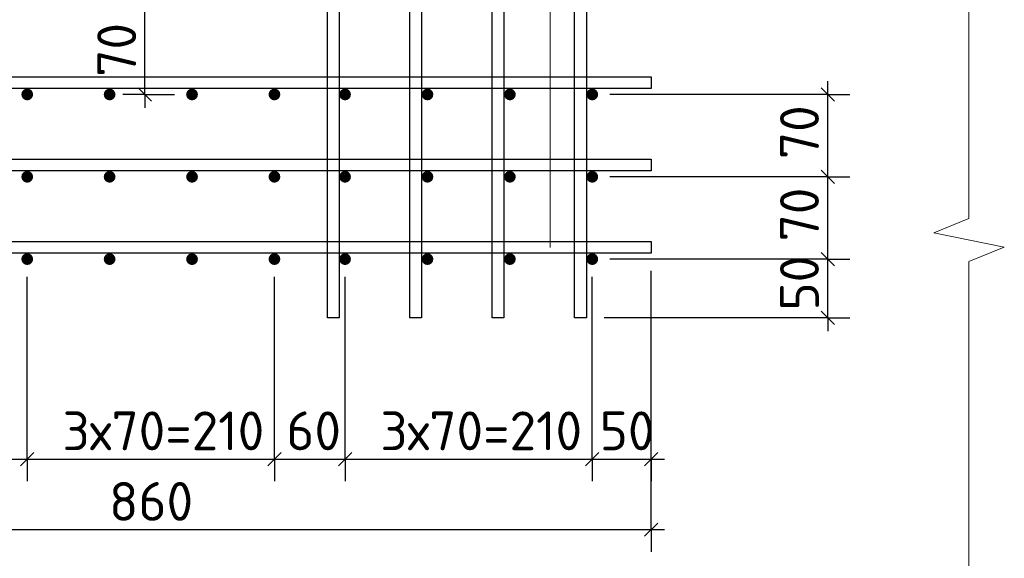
# Model space of a CAD drawing. Header units: millimetres. Extents: x 40580 to 1930067, y -240640 to 81020.
# Tile 359 of 656: x 1109942 to 1115518, y -224764 to -221711. Entities that reach past the tile are written whole.
import ezdxf

# ---------------------------------------------------------------- set-up
doc = ezdxf.new("R2010")
doc.units = ezdxf.units.MM
for name, color, linetype, lineweight in [('Standard', 7, 'Continuous', 25), ('Вспомогательная арматура', 52, 'Continuous', 25), ('Позиционная метка номер позиции', 7, 'Continuous', 13), ('Примечания', 7, 'Continuous', 13)]:
    doc.layers.add(name, color=color, linetype=linetype, lineweight=lineweight)
doc.styles.add('ISOCPEUR', font='isocpeur.ttf')

msp = doc.modelspace()

# ---------------------------------------------------------------- hatches: boundary and pattern name
at = {"linetype": 'Continuous', "lineweight": 50, "transparency": 33554687}
for points in [[(1110018.4, -222134.9), (1110015.9, -222122.1), (1110008.7, -222111.3), (1109997.9, -222104.1), (1109985.1, -222101.5), (1109972.3, -222104.1), (1109961.5, -222111.3), (1109954.3, -222122.1), (1109951.8, -222134.9), (1109954.3, -222147.6), (1109961.5, -222158.4), (1109972.3, -222165.7), (1109985.1, -222168.2), (1109997.9, -222165.7), (1110008.7, -222158.4), (1110015.9, -222147.6)], [(1110485.1, -222134.9), (1110482.6, -222122.1), (1110475.3, -222111.3), (1110464.5, -222104.1), (1110451.8, -222101.5), (1110439, -222104.1), (1110428.2, -222111.3), (1110421, -222122.1), (1110418.4, -222134.9), (1110421, -222147.6), (1110428.2, -222158.4), (1110439, -222165.7), (1110451.8, -222168.2), (1110464.5, -222165.7), (1110475.3, -222158.4), (1110482.6, -222147.6)], [(1110951.8, -222134.9), (1110949.2, -222122.1), (1110942, -222111.3), (1110931.2, -222104.1), (1110918.4, -222101.5), (1110905.7, -222104.1), (1110894.9, -222111.3), (1110887.6, -222122.1), (1110885.1, -222134.9), (1110887.6, -222147.6), (1110894.9, -222158.4), (1110905.7, -222165.7), (1110918.4, -222168.2), (1110931.2, -222165.7), (1110942, -222158.4), (1110949.2, -222147.6)], [(1111418.4, -222134.9), (1111415.9, -222122.1), (1111408.7, -222111.3), (1111397.9, -222104.1), (1111385.1, -222101.5), (1111372.3, -222104.1), (1111361.5, -222111.3), (1111354.3, -222122.1), (1111351.8, -222134.9), (1111354.3, -222147.6), (1111361.5, -222158.4), (1111372.3, -222165.7), (1111385.1, -222168.2), (1111397.9, -222165.7), (1111408.7, -222158.4), (1111415.9, -222147.6)], [(1111818.4, -222134.9), (1111815.9, -222122.1), (1111808.7, -222111.3), (1111797.9, -222104.1), (1111785.1, -222101.5), (1111772.3, -222104.1), (1111761.5, -222111.3), (1111754.3, -222122.1), (1111751.8, -222134.9), (1111754.3, -222147.6), (1111761.5, -222158.4), (1111772.3, -222165.7), (1111785.1, -222168.2), (1111797.9, -222165.7), (1111808.7, -222158.4), (1111815.9, -222147.6)], [(1112285.1, -222134.9), (1112282.6, -222122.1), (1112275.3, -222111.3), (1112264.5, -222104.1), (1112251.8, -222101.5), (1112239, -222104.1), (1112228.2, -222111.3), (1112221, -222122.1), (1112218.4, -222134.9), (1112221, -222147.6), (1112228.2, -222158.4), (1112239, -222165.7), (1112251.8, -222168.2), (1112264.5, -222165.7), (1112275.3, -222158.4), (1112282.6, -222147.6)], [(1112751.8, -222134.9), (1112749.2, -222122.1), (1112742, -222111.3), (1112731.2, -222104.1), (1112718.4, -222101.5), (1112705.7, -222104.1), (1112694.9, -222111.3), (1112687.6, -222122.1), (1112685.1, -222134.9), (1112687.6, -222147.6), (1112694.9, -222158.4), (1112705.7, -222165.7), (1112718.4, -222168.2), (1112731.2, -222165.7), (1112742, -222158.4), (1112749.2, -222147.6)], [(1113218.4, -222134.9), (1113215.9, -222122.1), (1113208.7, -222111.3), (1113197.9, -222104.1), (1113185.1, -222101.5), (1113172.3, -222104.1), (1113161.5, -222111.3), (1113154.3, -222122.1), (1113151.8, -222134.9), (1113154.3, -222147.6), (1113161.5, -222158.4), (1113172.3, -222165.7), (1113185.1, -222168.2), (1113197.9, -222165.7), (1113208.7, -222158.4), (1113215.9, -222147.6)], [(1110018.4, -222601.5), (1110015.9, -222588.8), (1110008.7, -222578), (1109997.9, -222570.7), (1109985.1, -222568.2), (1109972.3, -222570.7), (1109961.5, -222578), (1109954.3, -222588.8), (1109951.8, -222601.5), (1109954.3, -222614.3), (1109961.5, -222625.1), (1109972.3, -222632.3), (1109985.1, -222634.9), (1109997.9, -222632.3), (1110008.7, -222625.1), (1110015.9, -222614.3)], [(1110485.1, -222601.5), (1110482.6, -222588.8), (1110475.3, -222578), (1110464.5, -222570.7), (1110451.8, -222568.2), (1110439, -222570.7), (1110428.2, -222578), (1110421, -222588.8), (1110418.4, -222601.5), (1110421, -222614.3), (1110428.2, -222625.1), (1110439, -222632.3), (1110451.8, -222634.9), (1110464.5, -222632.3), (1110475.3, -222625.1), (1110482.6, -222614.3)], [(1110951.8, -222601.5), (1110949.2, -222588.8), (1110942, -222578), (1110931.2, -222570.7), (1110918.4, -222568.2), (1110905.7, -222570.7), (1110894.9, -222578), (1110887.6, -222588.8), (1110885.1, -222601.5), (1110887.6, -222614.3), (1110894.9, -222625.1), (1110905.7, -222632.3), (1110918.4, -222634.9), (1110931.2, -222632.3), (1110942, -222625.1), (1110949.2, -222614.3)], [(1111418.4, -222601.5), (1111415.9, -222588.8), (1111408.7, -222578), (1111397.9, -222570.7), (1111385.1, -222568.2), (1111372.3, -222570.7), (1111361.5, -222578), (1111354.3, -222588.8), (1111351.8, -222601.5), (1111354.3, -222614.3), (1111361.5, -222625.1), (1111372.3, -222632.3), (1111385.1, -222634.9), (1111397.9, -222632.3), (1111408.7, -222625.1), (1111415.9, -222614.3)], [(1111818.4, -222601.5), (1111815.9, -222588.8), (1111808.7, -222578), (1111797.9, -222570.7), (1111785.1, -222568.2), (1111772.3, -222570.7), (1111761.5, -222578), (1111754.3, -222588.8), (1111751.8, -222601.5), (1111754.3, -222614.3), (1111761.5, -222625.1), (1111772.3, -222632.3), (1111785.1, -222634.9), (1111797.9, -222632.3), (1111808.7, -222625.1), (1111815.9, -222614.3)], [(1112285.1, -222601.5), (1112282.6, -222588.8), (1112275.3, -222578), (1112264.5, -222570.7), (1112251.8, -222568.2), (1112239, -222570.7), (1112228.2, -222578), (1112221, -222588.8), (1112218.4, -222601.5), (1112221, -222614.3), (1112228.2, -222625.1), (1112239, -222632.3), (1112251.8, -222634.9), (1112264.5, -222632.3), (1112275.3, -222625.1), (1112282.6, -222614.3)], [(1112751.8, -222601.5), (1112749.2, -222588.8), (1112742, -222578), (1112731.2, -222570.7), (1112718.4, -222568.2), (1112705.7, -222570.7), (1112694.9, -222578), (1112687.6, -222588.8), (1112685.1, -222601.5), (1112687.6, -222614.3), (1112694.9, -222625.1), (1112705.7, -222632.3), (1112718.4, -222634.9), (1112731.2, -222632.3), (1112742, -222625.1), (1112749.2, -222614.3)], [(1113218.4, -222601.5), (1113215.9, -222588.8), (1113208.7, -222578), (1113197.9, -222570.7), (1113185.1, -222568.2), (1113172.3, -222570.7), (1113161.5, -222578), (1113154.3, -222588.8), (1113151.8, -222601.5), (1113154.3, -222614.3), (1113161.5, -222625.1), (1113172.3, -222632.3), (1113185.1, -222634.9), (1113197.9, -222632.3), (1113208.7, -222625.1), (1113215.9, -222614.3)], [(1110018.4, -223068.2), (1110015.9, -223055.4), (1110008.7, -223044.6), (1109997.9, -223037.4), (1109985.1, -223034.9), (1109972.3, -223037.4), (1109961.5, -223044.6), (1109954.3, -223055.4), (1109951.8, -223068.2), (1109954.3, -223081), (1109961.5, -223091.8), (1109972.3, -223099), (1109985.1, -223101.5), (1109997.9, -223099), (1110008.7, -223091.8), (1110015.9, -223081)], [(1110485.1, -223068.2), (1110482.6, -223055.4), (1110475.3, -223044.6), (1110464.5, -223037.4), (1110451.8, -223034.9), (1110439, -223037.4), (1110428.2, -223044.6), (1110421, -223055.4), (1110418.4, -223068.2), (1110421, -223081), (1110428.2, -223091.8), (1110439, -223099), (1110451.8, -223101.5), (1110464.5, -223099), (1110475.3, -223091.8), (1110482.6, -223081)], [(1110951.8, -223068.2), (1110949.2, -223055.4), (1110942, -223044.6), (1110931.2, -223037.4), (1110918.4, -223034.9), (1110905.7, -223037.4), (1110894.9, -223044.6), (1110887.6, -223055.4), (1110885.1, -223068.2), (1110887.6, -223081), (1110894.9, -223091.8), (1110905.7, -223099), (1110918.4, -223101.5), (1110931.2, -223099), (1110942, -223091.8), (1110949.2, -223081)], [(1111418.4, -223068.2), (1111415.9, -223055.4), (1111408.7, -223044.6), (1111397.9, -223037.4), (1111385.1, -223034.9), (1111372.3, -223037.4), (1111361.5, -223044.6), (1111354.3, -223055.4), (1111351.8, -223068.2), (1111354.3, -223081), (1111361.5, -223091.8), (1111372.3, -223099), (1111385.1, -223101.5), (1111397.9, -223099), (1111408.7, -223091.8), (1111415.9, -223081)], [(1111818.4, -223068.2), (1111815.9, -223055.4), (1111808.7, -223044.6), (1111797.9, -223037.4), (1111785.1, -223034.9), (1111772.3, -223037.4), (1111761.5, -223044.6), (1111754.3, -223055.4), (1111751.8, -223068.2), (1111754.3, -223081), (1111761.5, -223091.8), (1111772.3, -223099), (1111785.1, -223101.5), (1111797.9, -223099), (1111808.7, -223091.8), (1111815.9, -223081)], [(1112285.1, -223068.2), (1112282.6, -223055.4), (1112275.3, -223044.6), (1112264.5, -223037.4), (1112251.8, -223034.9), (1112239, -223037.4), (1112228.2, -223044.6), (1112221, -223055.4), (1112218.4, -223068.2), (1112221, -223081), (1112228.2, -223091.8), (1112239, -223099), (1112251.8, -223101.5), (1112264.5, -223099), (1112275.3, -223091.8), (1112282.6, -223081)], [(1112751.8, -223068.2), (1112749.2, -223055.4), (1112742, -223044.6), (1112731.2, -223037.4), (1112718.4, -223034.9), (1112705.7, -223037.4), (1112694.9, -223044.6), (1112687.6, -223055.4), (1112685.1, -223068.2), (1112687.6, -223081), (1112694.9, -223091.8), (1112705.7, -223099), (1112718.4, -223101.5), (1112731.2, -223099), (1112742, -223091.8), (1112749.2, -223081)], [(1113218.4, -223068.2), (1113215.9, -223055.4), (1113208.7, -223044.6), (1113197.9, -223037.4), (1113185.1, -223034.9), (1113172.3, -223037.4), (1113161.5, -223044.6), (1113154.3, -223055.4), (1113151.8, -223068.2), (1113154.3, -223081), (1113161.5, -223091.8), (1113172.3, -223099), (1113185.1, -223101.5), (1113197.9, -223099), (1113208.7, -223091.8), (1113215.9, -223081)]]:
    msp.add_hatch(color=7, dxfattribs=at).paths.add_polyline_path(points)

# ---------------------------------------------------------------- linework, layer by layer
at = {"layer": 'Standard', "color": 7, "linetype": 'Continuous', "lineweight": -3, "transparency": 33554687}
for p, q in [((1114518.4, -222134.9), (1114518.4, -222059.9)), ((1110651.8, -222134.9), (1110651.8, -222209.9)), ((1114518.4, -222601.5), (1114518.4, -222134.9)), ((1114518.4, -223068.2), (1114518.4, -222601.5)), ((1114518.4, -223401.5), (1114518.4, -223068.2)), ((1114518.4, -223401.5), (1114518.4, -223476.5)), ((1109518.4, -224201.5), (1109985.1, -224201.5)), ((1109985.1, -224201.5), (1111385.1, -224201.5)), ((1111385.1, -224201.5), (1111785.1, -224201.5)), ((1111785.1, -224201.5), (1113185.1, -224201.5)), ((1113185.1, -224201.5), (1113518.4, -224201.5)), ((1113518.4, -224201.5), (1113593.4, -224201.5)), ((1107785.1, -224601.5), (1113518.4, -224601.5)), ((1113518.4, -224601.5), (1113593.4, -224601.5))]:
    msp.add_line(p, q, dxfattribs=at)
at = {"layer": 'Standard', "color": 251, "linetype": 'Continuous', "lineweight": -3, "true_color": 0x656565, "transparency": 33554687}
for p, q in [((1110651.8, -222134.9), (1110526.8, -222134.9)), ((1110651.8, -222134.9), (1110776.8, -222134.9)), ((1110651.8, -222134.9), (1110818.4, -222134.9)), ((1114518.4, -222134.9), (1113285.1, -222134.9)), ((1114518.4, -222134.9), (1114393.4, -222134.9)), ((1114518.4, -222134.9), (1114643.4, -222134.9)), ((1114518.4, -222601.5), (1114393.4, -222601.5)), ((1114518.4, -222601.5), (1114643.4, -222601.5)), ((1114518.4, -223068.2), (1114393.4, -223068.2)), ((1114518.4, -223068.2), (1114643.4, -223068.2)), ((1113518.4, -224601.5), (1113518.4, -223134.9)), ((1113518.4, -224201.5), (1113518.4, -223134.9)), ((1114518.4, -223401.5), (1113251.8, -223401.5)), ((1114518.4, -223401.5), (1114393.4, -223401.5)), ((1114518.4, -223401.5), (1114643.4, -223401.5)), ((1109985.1, -224201.5), (1109985.1, -224076.5)), ((1111385.1, -224201.5), (1111385.1, -224076.5)), ((1111785.1, -224201.5), (1111785.1, -224076.5)), ((1113185.1, -224201.5), (1113185.1, -224076.5)), ((1113518.4, -224201.5), (1113518.4, -224076.5)), ((1109985.1, -224201.5), (1109985.1, -224326.5)), ((1111385.1, -224201.5), (1111385.1, -224326.5)), ((1111785.1, -224201.5), (1111785.1, -224326.5)), ((1113185.1, -224201.5), (1113185.1, -224326.5)), ((1113518.4, -224201.5), (1113518.4, -224326.5)), ((1113518.4, -224601.5), (1113518.4, -224476.5)), ((1113518.4, -224601.5), (1113518.4, -224726.5))]:
    msp.add_line(p, q, dxfattribs=at)
at = {"layer": 'Standard', "color": 7, "linetype": 'Continuous', "lineweight": 25, "transparency": 33554687}
for p, q in [((1110689.3, -222172.4), (1110614.3, -222097.4)), ((1114555.9, -222172.4), (1114480.9, -222097.4)), ((1114555.9, -222639), (1114480.9, -222564)), ((1114555.9, -223105.7), (1114480.9, -223030.7)), ((1114555.9, -223439), (1114480.9, -223364)), ((1109947.6, -224239), (1110022.6, -224164)), ((1111347.6, -224239), (1111422.6, -224164)), ((1111747.6, -224239), (1111822.6, -224164)), ((1113147.6, -224239), (1113222.6, -224164)), ((1113480.9, -224239), (1113555.9, -224164)), ((1113480.9, -224639), (1113555.9, -224564))]:
    msp.add_line(p, q, dxfattribs=at)
at = {"layer": 'Standard', "color": 7, "linetype": 'Continuous', "lineweight": -3, "transparency": 33554687}
msp.add_lwpolyline([(1110651.8, -222134.9), (1110651.8, -222089.7), (1110651.8, -222089.7), (1110651.8, -221668.2)], dxfattribs=at)
at = {"layer": 'Standard', "color": 251, "linetype": 'Continuous', "lineweight": -3, "true_color": 0x656565, "transparency": 33554687}
for points in [[(1114518.4, -222601.5), (1114501.4, -222601.5), (1114501.4, -222601.5), (1113285.1, -222601.5)], [(1114518.4, -223068.2), (1114501.4, -223068.2), (1114501.4, -223068.2), (1114501.4, -223068.2), (1114501.4, -223068.2), (1113285.1, -223068.2)], [(1109985.1, -224201.5), (1109985.1, -224184.5), (1109985.1, -224184.5), (1109985.1, -224184.5), (1109985.1, -224184.5), (1109985.1, -224184.5), (1109985.1, -224184.5), (1109985.1, -224184.5), (1109985.1, -224184.5), (1109985.1, -223168.2)], [(1111385.1, -224201.5), (1111385.1, -224184.5), (1111385.1, -224184.5), (1111385.1, -224184.5), (1111385.1, -224184.5), (1111385.1, -224184.5), (1111385.1, -224184.5), (1111385.1, -223168.2)], [(1111785.1, -224201.5), (1111785.1, -224184.5), (1111785.1, -224184.5), (1111785.1, -224184.5), (1111785.1, -224184.5), (1111785.1, -223168.2)], [(1113185.1, -224201.5), (1113185.1, -224184.5), (1113185.1, -224184.5), (1113185.1, -223168.2)]]:
    msp.add_lwpolyline(points, dxfattribs=at)
at = {"layer": 'Вспомогательная арматура', "color": 7, "linetype": 'Continuous', "lineweight": 25, "transparency": 33554687}
for points in [[(1111685.1, -223401.5), (1111685.1, -219401.5), (1111751.8, -219401.5), (1111751.8, -223401.5), (1111685.1, -223401.5)], [(1111685.1, -223401.5), (1111685.1, -219401.5), (1111751.8, -219401.5), (1111751.8, -223401.5), (1111685.1, -223401.5)], [(1112151.8, -223401.5), (1112151.8, -219401.5), (1112218.4, -219401.5), (1112218.4, -223401.5), (1112151.8, -223401.5)], [(1112151.8, -223401.5), (1112151.8, -219401.5), (1112218.4, -219401.5), (1112218.4, -223401.5), (1112151.8, -223401.5)], [(1112618.4, -223401.5), (1112618.4, -219401.5), (1112685.1, -219401.5), (1112685.1, -223401.5), (1112618.4, -223401.5)], [(1112618.4, -223401.5), (1112618.4, -219401.5), (1112685.1, -219401.5), (1112685.1, -223401.5), (1112618.4, -223401.5)], [(1113085.1, -223401.5), (1113085.1, -219401.5), (1113151.8, -219401.5), (1113151.8, -223401.5), (1113085.1, -223401.5)], [(1113085.1, -223401.5), (1113085.1, -219401.5), (1113151.8, -219401.5), (1113151.8, -223401.5), (1113085.1, -223401.5)], [(1107785.1, -222034.9), (1113518.4, -222034.9), (1113518.4, -222101.5), (1107785.1, -222101.5), (1107785.1, -222034.9)], [(1107785.1, -222034.9), (1113518.4, -222034.9), (1113518.4, -222101.5), (1107785.1, -222101.5), (1107785.1, -222034.9)], [(1107785.1, -222501.5), (1113518.4, -222501.5), (1113518.4, -222568.2), (1107785.1, -222568.2), (1107785.1, -222501.5)], [(1107785.1, -222501.5), (1113518.4, -222501.5), (1113518.4, -222568.2), (1107785.1, -222568.2), (1107785.1, -222501.5)], [(1107785.1, -222968.2), (1113518.4, -222968.2), (1113518.4, -223034.9), (1107785.1, -223034.9), (1107785.1, -222968.2)], [(1107785.1, -222968.2), (1113518.4, -222968.2), (1113518.4, -223034.9), (1107785.1, -223034.9), (1107785.1, -222968.2)]]:
    msp.add_lwpolyline(points, dxfattribs=at)
at = {"layer": 'Позиционная метка номер позиции', "color": 7, "linetype": 'Continuous', "lineweight": 13, "transparency": 33554687}
msp.add_lwpolyline([(1112946.4, -223001.5), (1112946.4, -221481), (1115051.8, -221481)], dxfattribs=at)
at = {"layer": 'Примечания', "color": 7, "linetype": 'Continuous', "lineweight": 13, "transparency": 33554687}
for p, q in [((1115318.4, -220918.2), (1115318.4, -222837.4)), ((1115318.4, -222837.4), (1115118.4, -222919)), ((1115118.4, -222919), (1115518.4, -223000.7)), ((1115518.4, -223000.7), (1115318.4, -223082.4)), ((1115318.4, -223082.4), (1115318.4, -225001.5))]:
    msp.add_line(p, q, dxfattribs=at)

# ---------------------------------------------------------------- texts
at = {"layer": 'Standard', "color": 7, "linetype": 'Continuous', "lineweight": 25, "transparency": 33554687, "char_height": 220, "attachment_point": 7, "rotation": 90, "style": 'ISOCPEUR'}
for s, insert, width in [('70', (1110601.8, -222034.5), 391.311), ('70', (1114468.4, -222501.2), 391.317), ('70', (1114468.4, -222967.8), 391.311), ('50', (1114468.4, -223360), 375.747)]:
    msp.add_mtext(s, dxfattribs=dict(at, insert=insert, width=width))
at = {"layer": 'Standard', "color": 7, "linetype": 'Continuous', "lineweight": 25, "transparency": 33554687, "char_height": 220, "attachment_point": 7, "style": 'ISOCPEUR'}
for s, insert, width in [('3х70=210', (1110184.8, -224151.5), 1125.9), ('60', (1111452.1, -224151.5), 391.299), ('3х70=210', (1111984.8, -224151.5), 1125.9), ('50', (1113226.6, -224151.5), 375.735), ('860', (1110448.5, -224551.5), 531.96)]:
    msp.add_mtext(s, dxfattribs=dict(at, insert=insert, width=width))

doc.saveas('drawing.dxf')
